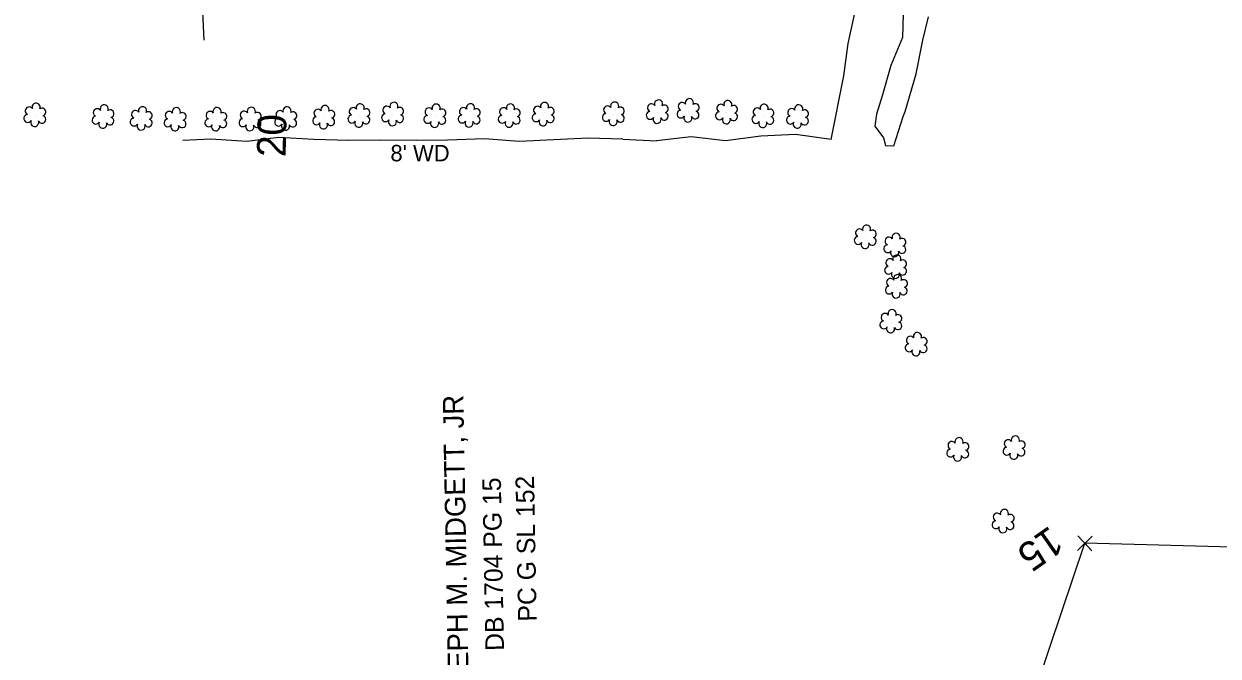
# Model space of a CAD drawing. Extents: x 3040896 to 3051146, y 687568 to 732976.
# Drawn here: x 3049513.7 to 3049804, y 691155.8 to 691309.6 of the extents above; entities that cross this region are included whole.
import ezdxf

# ---------------------------------------------------------------- set-up
doc = ezdxf.new("R2010")
doc.units = 0
for name, color, linetype in [('Default', 7, 'Continuous'), ('Exist Hydro Stream or Body of Water', 7, 'Continuous'), ('Exist Other Culture Fence Line', 7, 'Continuous'), ('Exist Other Culture Fence Line Text', 7, 'Continuous'), ('Exist Property Corner CELL', 7, 'Continuous'), ('Exist Property Deed Book Text', 7, 'Continuous'), ('Exist Property Line', 7, 'Continuous'), ('Exist Property Owner Text', 7, 'Continuous'), ('Exist Vegetation Shrub CELL', 7, 'Continuous'), ('Prop Horizontal Alignment', 7, 'Continuous'), ('Prop Horizontal Alignment Station Label', 7, 'Continuous'), ('Prop Horizontal Alignment Tick Label', 7, 'Continuous')]:
    doc.layers.add(name, color=color, linetype=linetype)

msp = doc.modelspace()

# ---------------------------------------------------------------- linework, layer by layer
at = {"layer": 'Default'}
msp.add_arc((3049568.82, 691046.89), 534, 341.451, 92.5145, dxfattribs=at)
at = {"layer": 'Exist Hydro Stream or Body of Water'}
for points in [[(3049727.48, 691311.99), (3049727.33, 691306.24), (3049724.46, 691299.4), (3049722.41, 691292.34), (3049720.96, 691287.57), (3049720.6, 691284.68), (3049722.66, 691281.82), (3049723.14, 691279.96), (3049725.21, 691279.89), (3049726.35, 691283.44), (3049727.47, 691287)], [(3049727.92, 691288.22), (3049730.63, 691297.44), (3049732.24, 691305.61), (3049733.63, 691311.25)], [(3049727.47, 691287), (3049727.92, 691288.22)]]:
    msp.add_lwpolyline(points, dxfattribs=at)
at = {"layer": 'Exist Other Culture Fence Line'}
for points in [[(3049714.08, 691304.75), (3049715.98, 691313.33), (3049716.91, 691321.31), (3049717.9, 691328.47)], [(3049713.07, 691296.89), (3049714.08, 691304.75)], [(3049709.94, 691281.44), (3049713.07, 691296.89)], [(3049642.57, 691281.39), (3049634.11, 691280.99), (3049625.74, 691281.65), (3049616.68, 691281.25), (3049609.24, 691281.2), (3049600.45, 691281.28), (3049592.76, 691281.17), (3049584.2, 691281.46), (3049575.69, 691281.94), (3049567.93, 691280.93), (3049559.16, 691281.53), (3049552.34, 691281.24)], [(3049650.81, 691281.78), (3049642.57, 691281.39)], [(3049659.31, 691281.53), (3049650.81, 691281.78)], [(3049709.94, 691281.44), (3049701.31, 691282.66), (3049692.85, 691282.24), (3049684.29, 691281.1), (3049675.94, 691282.11), (3049667.53, 691281.15)], [(3049659.31, 691281.53), (3049667.53, 691281.15)]]:
    msp.add_lwpolyline(points, dxfattribs=at)
at = {"layer": 'Exist Property Corner CELL'}
msp.add_line((3049771.62, 691183.26), (3049771.62, 691183.26), dxfattribs=at)
msp.add_lwpolyline([(3049773.44, 691184.98), (3049769.81, 691181.54), (3049771.62, 691183.26), (3049773.34, 691181.45), (3049769.9, 691185.08)], dxfattribs=at)
at = {"layer": 'Exist Property Line'}
for p in [(3049713.63, 691010.75), (3050121.92, 691173.78)]:
    msp.add_line(p, (3049771.62, 691183.26), dxfattribs=at)
at = {"layer": 'Exist Vegetation Shrub CELL'}
for p, q in [((3049657.1, 691287.52), (3049657.1, 691287.52)), ((3049667.78, 691288.03), (3049667.78, 691288.03)), ((3049675.26, 691288.35), (3049675.26, 691288.35)), ((3049684.62, 691287.92), (3049684.62, 691287.92)), ((3049516.5, 691287.27), (3049516.5, 691287.27)), ((3049533.05, 691286.85), (3049533.05, 691286.85)), ((3049542.35, 691286.4), (3049542.35, 691286.4)), ((3049550.57, 691286.19), (3049550.57, 691286.19)), ((3049560.48, 691286.2), (3049560.48, 691286.2)), ((3049568.79, 691286.25), (3049568.79, 691286.25)), ((3049577.47, 691286.37), (3049577.47, 691286.37)), ((3049586.7, 691286.71), (3049586.7, 691286.71)), ((3049595.26, 691287.1), (3049595.26, 691287.1)), ((3049603.45, 691287.47), (3049603.45, 691287.47)), ((3049613.71, 691287.05), (3049613.71, 691287.05)), ((3049622.07, 691287.13), (3049622.07, 691287.13)), ((3049631.79, 691287.07), (3049631.79, 691287.07)), ((3049640.06, 691287.44), (3049640.06, 691287.44)), ((3049693.46, 691287.03), (3049693.46, 691287.03)), ((3049701.85, 691286.87), (3049701.85, 691286.87)), ((3049718.34, 691257.61), (3049718.34, 691257.61)), ((3049725.52, 691255.62), (3049725.52, 691255.62)), ((3049725.71, 691250.35), (3049725.71, 691250.35)), ((3049725.88, 691245.56), (3049725.88, 691245.56)), ((3049724.54, 691237.07), (3049724.54, 691237.07)), ((3049730.7, 691231.51), (3049730.7, 691231.51)), ((3049754.5, 691206.36), (3049754.5, 691206.36)), ((3049740.82, 691205.93), (3049740.82, 691205.93)), ((3049751.83, 691188.49), (3049751.83, 691188.49))]:
    msp.add_line(p, q, dxfattribs=at)
for centre, radius, start, end in [((3049603.68, 691289.51), 0.99, 334.8391, 200.4717), ((3049640.29, 691289.48), 0.99, 334.8391, 200.4717), ((3049657.33, 691289.57), 0.99, 334.8391, 200.4717), ((3049668.01, 691290.07), 0.99, 334.8391, 200.4717), ((3049673.78, 691289.48), 0.968, 35.8908, 245.4216), ((3049675.49, 691290.39), 0.99, 334.8391, 200.4717), ((3049684.85, 691289.96), 0.99, 334.8391, 200.4717), ((3049514.7, 691286.57), 0.955, 95.1099, 327.9534), ((3049515.02, 691288.4), 0.968, 35.8908, 245.4216), ((3049516.73, 691289.31), 0.99, 334.8391, 200.4717), ((3049518.17, 691288.14), 0.929, 284.4567, 126.0861), ((3049531.57, 691287.97), 0.968, 35.8908, 245.4216), ((3049533.28, 691288.89), 0.99, 334.8391, 200.4717), ((3049534.72, 691287.72), 0.929, 284.4567, 126.0861), ((3049540.87, 691287.53), 0.968, 35.8908, 245.4216), ((3049542.58, 691288.44), 0.99, 334.8391, 200.4717), ((3049544.03, 691287.27), 0.929, 284.4567, 126.0861), ((3049549.09, 691287.32), 0.968, 35.8908, 245.4216), ((3049550.8, 691288.23), 0.99, 334.8391, 200.4717), ((3049552.25, 691287.06), 0.929, 284.4567, 126.0861), ((3049558.99, 691287.32), 0.968, 35.8908, 245.4216), ((3049560.7, 691288.24), 0.99, 334.8391, 200.4717), ((3049562.15, 691287.06), 0.929, 284.4567, 126.0861), ((3049567.31, 691287.37), 0.968, 35.8908, 245.4216), ((3049569.02, 691288.29), 0.99, 334.8391, 200.4717), ((3049570.46, 691287.12), 0.929, 284.4567, 126.0861), ((3049575.99, 691287.5), 0.968, 35.8908, 245.4216), ((3049577.7, 691288.41), 0.99, 334.8391, 200.4717), ((3049579.15, 691287.24), 0.929, 284.4567, 126.0861), ((3049585.22, 691287.83), 0.968, 35.8908, 245.4216), ((3049586.93, 691288.75), 0.99, 334.8391, 200.4717), ((3049588.37, 691287.58), 0.929, 284.4567, 126.0861), ((3049593.78, 691288.23), 0.968, 35.8908, 245.4216), ((3049595.49, 691289.14), 0.99, 334.8391, 200.4717), ((3049596.94, 691287.97), 0.929, 284.4567, 126.0861), ((3049601.65, 691286.76), 0.955, 95.1099, 327.9534), ((3049601.97, 691288.59), 0.968, 35.8908, 245.4216), ((3049605.12, 691288.33), 0.929, 284.4567, 126.0861), ((3049612.23, 691288.17), 0.968, 35.8908, 245.4216), ((3049613.94, 691289.09), 0.99, 334.8391, 200.4717), ((3049615.38, 691287.92), 0.929, 284.4567, 126.0861), ((3049620.58, 691288.25), 0.968, 35.8908, 245.4216), ((3049622.3, 691289.17), 0.99, 334.8391, 200.4717), ((3049623.74, 691288), 0.929, 284.4567, 126.0861), ((3049630.31, 691288.2), 0.968, 35.8908, 245.4216), ((3049632.02, 691289.11), 0.99, 334.8391, 200.4717), ((3049633.47, 691287.94), 0.929, 284.4567, 126.0861), ((3049638.26, 691286.74), 0.955, 95.1099, 327.9534), ((3049638.58, 691288.57), 0.968, 35.8908, 245.4216), ((3049641.73, 691288.31), 0.929, 284.4567, 126.0861), ((3049655.3, 691286.82), 0.955, 95.1099, 327.9534), ((3049655.62, 691288.65), 0.968, 35.8908, 245.4216), ((3049658.77, 691288.39), 0.929, 284.4567, 126.0861), ((3049665.98, 691287.33), 0.955, 95.1099, 327.9534), ((3049666.3, 691289.16), 0.968, 35.8908, 245.4216), ((3049669.42, 691287.1), 0.937, 204.9913, 73.4601), ((3049669.45, 691288.9), 0.929, 284.4567, 126.0861), ((3049673.46, 691287.64), 0.955, 95.1099, 327.9534), ((3049676.9, 691287.42), 0.937, 204.9913, 73.4601), ((3049676.94, 691289.22), 0.929, 284.4567, 126.0861), ((3049682.82, 691287.21), 0.955, 95.1099, 327.9534), ((3049683.14, 691289.05), 0.968, 35.8908, 245.4216), ((3049686.26, 691286.99), 0.937, 204.9913, 73.4601), ((3049686.29, 691288.79), 0.929, 284.4567, 126.0861), ((3049691.97, 691288.16), 0.968, 35.8908, 245.4216), ((3049693.68, 691289.07), 0.99, 334.8391, 200.4717), ((3049695.13, 691287.9), 0.929, 284.4567, 126.0861), ((3049700.37, 691287.99), 0.968, 35.8908, 245.4216), ((3049702.08, 691288.91), 0.99, 334.8391, 200.4717), ((3049703.52, 691287.73), 0.929, 284.4567, 126.0861), ((3049516.37, 691285.59), 0.984, 151.2797, 21.387), ((3049518.14, 691286.34), 0.937, 204.9913, 73.4601), ((3049531.25, 691286.14), 0.955, 95.1099, 327.9534), ((3049532.92, 691285.16), 0.984, 151.2797, 21.387), ((3049534.69, 691285.92), 0.937, 204.9913, 73.4601), ((3049540.55, 691285.69), 0.955, 95.1099, 327.9534), ((3049542.23, 691284.72), 0.984, 151.2797, 21.387), ((3049543.99, 691285.47), 0.937, 204.9913, 73.4601), ((3049548.77, 691285.49), 0.955, 95.1099, 327.9534), ((3049550.45, 691284.51), 0.984, 151.2797, 21.387), ((3049552.21, 691285.26), 0.937, 204.9913, 73.4601), ((3049558.68, 691285.49), 0.955, 95.1099, 327.9534), ((3049560.35, 691284.51), 0.984, 151.2797, 21.387), ((3049562.11, 691285.27), 0.937, 204.9913, 73.4601), ((3049566.99, 691285.54), 0.955, 95.1099, 327.9534), ((3049568.66, 691284.56), 0.984, 151.2797, 21.387), ((3049570.43, 691285.32), 0.937, 204.9913, 73.4601), ((3049575.67, 691285.67), 0.955, 95.1099, 327.9534), ((3049577.35, 691284.69), 0.984, 151.2797, 21.387), ((3049579.11, 691285.44), 0.937, 204.9913, 73.4601), ((3049584.9, 691286), 0.955, 95.1099, 327.9534), ((3049586.57, 691285.02), 0.984, 151.2797, 21.387), ((3049588.34, 691285.78), 0.937, 204.9913, 73.4601), ((3049593.46, 691286.4), 0.955, 95.1099, 327.9534), ((3049595.14, 691285.42), 0.984, 151.2797, 21.387), ((3049596.9, 691286.17), 0.937, 204.9913, 73.4601), ((3049603.32, 691285.78), 0.984, 151.2797, 21.387), ((3049605.09, 691286.54), 0.937, 204.9913, 73.4601), ((3049611.91, 691286.34), 0.955, 95.1099, 327.9534), ((3049613.58, 691285.36), 0.984, 151.2797, 21.387), ((3049615.35, 691286.12), 0.937, 204.9913, 73.4601), ((3049620.27, 691286.42), 0.955, 95.1099, 327.9534), ((3049621.94, 691285.44), 0.984, 151.2797, 21.387), ((3049623.7, 691286.2), 0.937, 204.9913, 73.4601), ((3049629.99, 691286.37), 0.955, 95.1099, 327.9534), ((3049631.67, 691285.39), 0.984, 151.2797, 21.387), ((3049633.43, 691286.14), 0.937, 204.9913, 73.4601), ((3049639.93, 691285.76), 0.984, 151.2797, 21.387), ((3049641.7, 691286.51), 0.937, 204.9913, 73.4601), ((3049656.97, 691285.84), 0.984, 151.2797, 21.387), ((3049658.74, 691286.6), 0.937, 204.9913, 73.4601), ((3049667.65, 691286.35), 0.984, 151.2797, 21.387), ((3049675.14, 691286.66), 0.984, 151.2797, 21.387), ((3049684.49, 691286.24), 0.984, 151.2797, 21.387), ((3049691.66, 691286.33), 0.955, 95.1099, 327.9534), ((3049693.33, 691285.35), 0.984, 151.2797, 21.387), ((3049695.09, 691286.1), 0.937, 204.9913, 73.4601), ((3049700.05, 691286.16), 0.955, 95.1099, 327.9534), ((3049701.72, 691285.18), 0.984, 151.2797, 21.387), ((3049703.49, 691285.94), 0.937, 204.9913, 73.4601), ((3049716.86, 691258.74), 0.968, 35.8908, 245.4216), ((3049718.57, 691259.65), 0.99, 334.8391, 200.4717), ((3049720.01, 691258.48), 0.929, 284.4567, 126.0861), ((3049725.75, 691257.66), 0.99, 334.8391, 200.4717), ((3049716.54, 691256.91), 0.955, 95.1099, 327.9534), ((3049718.21, 691255.93), 0.984, 151.2797, 21.387), ((3049719.97, 691256.68), 0.937, 204.9913, 73.4601), ((3049723.72, 691254.91), 0.955, 95.1099, 327.9534), ((3049724.04, 691256.74), 0.968, 35.8908, 245.4216), ((3049727.16, 691254.69), 0.937, 204.9913, 73.4601), ((3049727.19, 691256.48), 0.929, 284.4567, 126.0861), ((3049725.39, 691253.93), 0.984, 151.2797, 21.387), ((3049725.94, 691252.39), 0.99, 334.8391, 200.4717), ((3049723.91, 691249.65), 0.955, 95.1099, 327.9534), ((3049724.23, 691251.48), 0.968, 35.8908, 245.4216), ((3049727.35, 691249.42), 0.937, 204.9913, 73.4601), ((3049727.38, 691251.22), 0.929, 284.4567, 126.0861), ((3049724.4, 691246.69), 0.968, 35.8908, 245.4216), ((3049725.58, 691248.67), 0.984, 151.2797, 21.387), ((3049726.11, 691247.6), 0.99, 334.8391, 200.4717), ((3049727.56, 691246.43), 0.929, 284.4567, 126.0861), ((3049724.08, 691244.85), 0.955, 95.1099, 327.9534), ((3049725.75, 691243.88), 0.984, 151.2797, 21.387), ((3049727.52, 691244.63), 0.937, 204.9913, 73.4601), ((3049723.06, 691238.2), 0.968, 35.8908, 245.4216), ((3049724.77, 691239.11), 0.99, 334.8391, 200.4717), ((3049726.21, 691237.94), 0.929, 284.4567, 126.0861), ((3049722.74, 691236.36), 0.955, 95.1099, 327.9534), ((3049724.41, 691235.39), 0.984, 151.2797, 21.387), ((3049726.18, 691236.14), 0.937, 204.9913, 73.4601), ((3049729.22, 691232.63), 0.968, 35.8908, 245.4216), ((3049730.93, 691233.55), 0.99, 334.8391, 200.4717), ((3049732.37, 691232.37), 0.929, 284.4567, 126.0861), ((3049728.9, 691230.8), 0.955, 95.1099, 327.9534), ((3049730.57, 691229.82), 0.984, 151.2797, 21.387), ((3049732.34, 691230.58), 0.937, 204.9913, 73.4601), ((3049754.73, 691208.4), 0.99, 334.8391, 200.4717), ((3049739.33, 691207.05), 0.968, 35.8908, 245.4216), ((3049741.04, 691207.97), 0.99, 334.8391, 200.4717), ((3049742.49, 691206.79), 0.929, 284.4567, 126.0861), ((3049752.7, 691205.65), 0.955, 95.1099, 327.9534), ((3049753.02, 691207.48), 0.968, 35.8908, 245.4216), ((3049756.14, 691205.43), 0.937, 204.9913, 73.4601), ((3049756.17, 691207.23), 0.929, 284.4567, 126.0861), ((3049739.01, 691205.22), 0.955, 95.1099, 327.9534), ((3049740.69, 691204.24), 0.984, 151.2797, 21.387), ((3049742.45, 691205), 0.937, 204.9913, 73.4601), ((3049754.37, 691204.67), 0.984, 151.2797, 21.387), ((3049750.34, 691189.62), 0.968, 35.8908, 245.4216), ((3049752.06, 691190.53), 0.99, 334.8391, 200.4717), ((3049753.5, 691189.36), 0.929, 284.4567, 126.0861), ((3049750.03, 691187.78), 0.955, 95.1099, 327.9534), ((3049751.7, 691186.81), 0.984, 151.2797, 21.387), ((3049753.46, 691187.56), 0.937, 204.9913, 73.4601)]:
    msp.add_arc(centre, radius, start, end, dxfattribs=at)
at = {"layer": 'Prop Horizontal Alignment'}
msp.add_arc((3049568.82, 691046.89), 534, 341.451, 92.5147, dxfattribs=at)
at = {"layer": 'Prop Horizontal Alignment Station Label'}
msp.add_line((3049545.45, 691578.88), (3049557.45, 691305.64), dxfattribs=at)

# ---------------------------------------------------------------- texts
at = {"layer": 'Exist Other Culture Fence Line Text'}
msp.add_text("8' WD", height=4, dxfattribs=at).set_placement((3049602.84, 691276.14))
at = {"layer": 'Exist Property Deed Book Text'}
for s, p in [('DB 1704 PG 15', (3049630.45, 691157.15)), ('PC G SL 152', (3049638.39, 691164.28))]:
    msp.add_text(s, height=4.5, rotation=91.0656, dxfattribs=at).set_placement(p)
at = {"layer": 'Exist Property Owner Text'}
msp.add_text('JOSEPH M. MIDGETT, JR', height=5, rotation=91.0656, dxfattribs=at).set_placement((3049622.04, 691139.54))
at = {"layer": 'Prop Horizontal Alignment Tick Label'}
for s, rotation, p in [('20', 88.7465, (3049577.36, 691277.13)), ('15', 215.0987, (3049763.12, 691187.71))]:
    msp.add_text(s, height=7, rotation=rotation, dxfattribs=at).set_placement(p)

doc.saveas('drawing.dxf')
